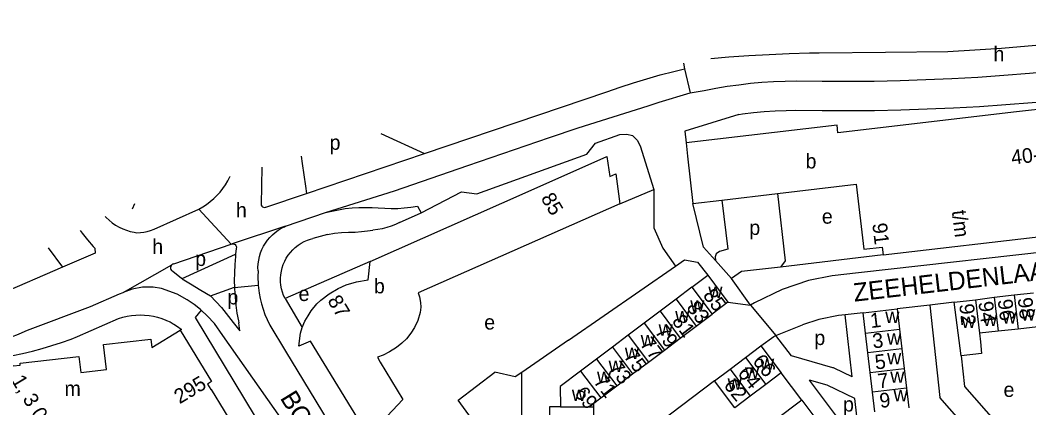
# Model space of a CAD drawing. Extents: x 159902 to 161769, y 383692 to 384875.
# Drawn here: x 160329.3 to 160604.7, y 384703.9 to 384809.6 of the extents above; entities that cross this region are included whole.
import ezdxf

# ---------------------------------------------------------------- set-up
doc = ezdxf.new("R2010")
doc.units = 0
for name, color, linetype in [('BLT_Basislijn', 7, 'Continuous'), ('BLT_Bebouwing', 7, 'Continuous'), ('BLT_Centroide', 7, 'Continuous'), ('BLT_Huisnummer', 7, 'Continuous'), ('BLT_Huisnummer_ tussenligend', 7, 'Continuous'), ('BLT_Huisnummer_reeks', 7, 'Continuous'), ('BLT_Huisnummer_zonder_bebouwing', 7, 'Continuous'), ('BLT_Onderverdeling_panden', 7, 'Continuous'), ('BLT_Straatnaam', 7, 'Continuous'), ('BLT_Vlakafsluiter', 7, 'Continuous')]:
    doc.layers.add(name, color=color, linetype=linetype)

msp = doc.modelspace()

# ---------------------------------------------------------------- linework, layer by layer
at = {"layer": 'BLT_Basislijn'}
for p, q in [((160510.46, 384797.85), (160510.77, 384796.3)), ((160439.73, 384773.24), (160489.53, 384790.11)), ((160481.7, 384780.27), (160500.77, 384786.27)), ((160407.51, 384762.37), (160439.73, 384773.24)), ((160395.36, 384769.48), (160395.1, 384759.39)), ((160396.46, 384758.64), (160407.51, 384762.37)), ((160493.11, 384759.49), (160502.4, 384763.48)), ((160360.58, 384759.54), (160359.9, 384758.1)), ((160437.79, 384758.87), (160438.8, 384757.11)), ((160365.92, 384752.63), (160378.12, 384758.1)), ((160401.74, 384753.4), (160412.68, 384757.13)), ((160432.93, 384754.44), (160438.8, 384757.11)), ((160413.27, 384751.21), (160409.29, 384750.09)), ((160337.01, 384747.53), (160340.9, 384742.23)), ((160371.27, 384743.13), (160386.93, 384748.51)), ((160386.93, 384748.51), (160387.19, 384748.6)), ((160388.35, 384747.35), (160388.17, 384745.81)), ((160504.85, 384747.47), (160508.26, 384742.49)), ((160373.57, 384739.14), (160388.17, 384745.81)), ((160564.98, 384745.58), (160536.93, 384742.3)), ((160424.93, 384743.84), (160401.67, 384733.69)), ((160479.1, 384722.36), (160508.26, 384742.49)), ((160508.26, 384742.49), (160510.76, 384744.22)), ((160523.52, 384739.14), (160519.17, 384744.05)), ((160371, 384741.16), (160373.4, 384739.28)), ((160373.4, 384739.28), (160373.57, 384739.14)), ((160381.31, 384734.47), (160387.85, 384736.77)), ((160356.5, 384735), (160357.45, 384735.39)), ((160401.67, 384733.69), (160406.36, 384725.84)), ((160577.73, 384731.94), (160568.84, 384730.93)), ((160584.35, 384732.69), (160577.73, 384731.94)), ((160345.03, 384723.36), (160356.21, 384728.27)), ((160556.54, 384712.34), (160554.56, 384729.27)), ((160397.49, 384726.47), (160401.8, 384719.39)), ((160535.7, 384723.64), (160542.92, 384726.5)), ((160479.1, 384722.36), (160466.3, 384713.5)), ((160539.92, 384718.04), (160535.7, 384723.64)), ((160401.8, 384719.39), (160433.57, 384667.13)), ((160551.23, 384714.85), (160539.92, 384718.04)), ((160586.28, 384718.06), (160587.19, 384709.71)), ((160556.54, 384712.34), (160551.64, 384714.7)), ((160542.73, 384706.01), (160537.14, 384713.43)), ((160557.28, 384695.02), (160544.9, 384711.44)), ((160518.96, 384711.25), (160500.86, 384697.63)), ((160558.48, 384695.73), (160557.22, 384706.46))]:
    msp.add_line(p, q, dxfattribs=at)
for points in [[(160582.64, 384801.05), (160589.96, 384801.48), (160597.29, 384802), (160604.6, 384802.59), (160611.91, 384803.26), (160619.21, 384804.02), (160626.5, 384804.85), (160633.78, 384805.76), (160641.05, 384806.75), (160648.32, 384807.82), (160655.56, 384808.97), (160659.24, 384809.6)], [(160517.96, 384799.19), (160522.8, 384799.6), (160528.32, 384799.99), (160533.83, 384800.29), (160539.35, 384800.52), (160544.88, 384800.66), (160547.54, 384800.7)], [(160547.54, 384800.7), (160565.59, 384800.92), (160582.64, 384801.05)], [(160489.53, 384790.11), (160493.14, 384791.37), (160496.77, 384792.54), (160500.43, 384793.64), (160504.11, 384794.66), (160507.81, 384795.61), (160510.77, 384796.3)], [(160541.25, 384793.05), (160548.34, 384792.96), (160555.42, 384792.95), (160562.51, 384793.02), (160569.59, 384793.18), (160576.67, 384793.41), (160583.75, 384793.72), (160590.82, 384794.11), (160597.89, 384794.58), (160604.96, 384795.13), (160612.01, 384795.76), (160612.74, 384795.83)], [(160512.3, 384789.8), (160516.12, 384790.45), (160519.25, 384791.05), (160522.39, 384791.58), (160525.54, 384792.02), (160528.71, 384792.39), (160531.88, 384792.67), (160535.06, 384792.88), (160538.24, 384793), (160541.25, 384793.05)], [(160500.77, 384786.27), (160503.8, 384787.26), (160512.3, 384789.8)], [(160541.15, 384785.03), (160548.28, 384784.94), (160555.46, 384784.94), (160562.63, 384785.01), (160569.81, 384785.16), (160576.98, 384785.39), (160584.15, 384785.71), (160591.31, 384786.11), (160598.47, 384786.58), (160605.62, 384787.14), (160615.29, 384788.01)], [(160525.55, 384783.93), (160510.85, 384779.34), (160511.14, 384776.18)], [(160525.55, 384783.93), (160526.56, 384784.07), (160529.53, 384784.41), (160532.5, 384784.68), (160535.47, 384784.87), (160538.46, 384784.99), (160541.15, 384785.03)], [(160431.58, 384763.06), (160451.56, 384770.01), (160473.88, 384777.58), (160481.7, 384780.27)], [(160438.8, 384757.11), (160449.81, 384762.83), (160453.99, 384762.26), (160484.08, 384773.07), (160486.46, 384776.07), (160493.07, 384778.45)], [(160493.07, 384778.45), (160495.03, 384778.53), (160496.54, 384778.13), (160497.82, 384776.92), (160498.62, 384775.37), (160502.4, 384763.48)], [(160406.06, 384772.53), (160406.36, 384770.56), (160407.25, 384764.33), (160407.51, 384762.37)], [(160378.12, 384758.1), (160379.2, 384758.71), (160380.24, 384759.39), (160381.24, 384760.13), (160382.18, 384760.94), (160383.08, 384761.81), (160383.91, 384762.73), (160384.68, 384763.71), (160385.39, 384764.73), (160386.04, 384765.8), (160386.61, 384766.9), (160386.65, 384766.99)], [(160502.4, 384763.48), (160502.33, 384753.01), (160504.85, 384747.47)], [(160536.09, 384762.35), (160538.25, 384744), (160536.93, 384742.3)], [(160395.1, 384759.39), (160395.18, 384759.13), (160395.33, 384758.89), (160395.55, 384758.71), (160395.8, 384758.6), (160396.08, 384758.56), (160396.36, 384758.6), (160396.46, 384758.64)], [(160412.68, 384757.13), (160414.48, 384757.57), (160416.29, 384757.93), (160418.11, 384758.21), (160419.95, 384758.41), (160421.79, 384758.53), (160423.64, 384758.57), (160425.48, 384758.54), (160427.11, 384758.44)], [(160427.11, 384758.44), (160428.88, 384758.31), (160430.67, 384758.26), (160432.45, 384758.29), (160434.23, 384758.4), (160436, 384758.6), (160437.79, 384758.87)], [(160519.17, 384744.05), (160515.95, 384747.68), (160513.04, 384759.63)], [(160520.94, 384760.56), (160522.52, 384747.16), (160520.27, 384746.54), (160519.4, 384745.87), (160519.06, 384745.06), (160519.17, 384744.05)], [(160352.52, 384756.04), (160352.78, 384755.78), (160353.6, 384755.04), (160354.46, 384754.36), (160355.38, 384753.75), (160356.34, 384753.21), (160357.33, 384752.73), (160358.36, 384752.34), (160359.41, 384752.01), (160360.48, 384751.77), (160361.21, 384751.65)], [(160361.21, 384751.65), (160362.16, 384751.68), (160363.11, 384751.79), (160364.04, 384751.98), (160364.96, 384752.25), (160365.92, 384752.63)], [(160394.28, 384741.22), (160394.26, 384742.21), (160394.32, 384743.21), (160394.46, 384744.2), (160394.68, 384745.17), (160394.97, 384746.13), (160395.34, 384747.05), (160395.79, 384747.95), (160396.3, 384748.8), (160396.88, 384749.62), (160397.52, 384750.38), (160398.23, 384751.09), (160398.98, 384751.74), (160399.79, 384752.33), (160400.64, 384752.85), (160401.53, 384753.3), (160401.74, 384753.4)], [(160432.93, 384754.44), (160431.79, 384753.91), (160430.62, 384753.44), (160429.42, 384753.06), (160428.2, 384752.75), (160426.97, 384752.52), (160425.63, 384752.36)], [(160345.68, 384752.29), (160346.24, 384751.55), (160347.71, 384749.72), (160349.24, 384747.93), (160349.72, 384747.4)], [(160401.67, 384733.69), (160401.27, 384734.56), (160400.95, 384735.46), (160400.7, 384736.39), (160400.53, 384737.33), (160400.44, 384738.29), (160400.43, 384739.25), (160400.5, 384740.21), (160400.65, 384741.15), (160400.88, 384742.09), (160401.18, 384742.99), (160401.56, 384743.88), (160402.01, 384744.72), (160402.53, 384745.53), (160403.12, 384746.29), (160403.76, 384747), (160404.47, 384747.65), (160405.22, 384748.24), (160406.02, 384748.77), (160406.87, 384749.23), (160407.75, 384749.61), (160408.65, 384749.92), (160409.29, 384750.09)], [(160413.27, 384751.21), (160415.18, 384751.49), (160417.1, 384751.68), (160419.02, 384751.8), (160420.85, 384751.83)], [(160420.85, 384751.83), (160422.53, 384751.94), (160424.2, 384752.13), (160425.63, 384752.36)], [(160349.72, 384747.4), (160349.83, 384746.08), (160340.9, 384742.23)], [(160387.19, 384748.6), (160387.48, 384748.61), (160387.75, 384748.54), (160388, 384748.4), (160388.19, 384748.2), (160388.33, 384747.95), (160388.38, 384747.67), (160388.35, 384747.35)], [(160620.14, 384749.44), (160618.19, 384747.44), (160558.26, 384740.72)], [(160388.17, 384745.81), (160388.09, 384745.16), (160387.92, 384742.96), (160387.82, 384740.75), (160387.8, 384738.55), (160387.85, 384736.77)], [(160340.9, 384742.23), (160306.38, 384727.35)], [(160370.75, 384742.9), (160370.56, 384742.68), (160370.44, 384742.43), (160370.39, 384742.14), (160370.42, 384741.86), (160370.52, 384741.59), (160370.7, 384741.36), (160371, 384741.16)], [(160371.27, 384743.13), (160370.99, 384743.05), (160370.75, 384742.9)], [(160510.76, 384744.22), (160514.31, 384743.66), (160517.09, 384740.04)], [(160536.93, 384742.3), (160526.26, 384741.08), (160523.52, 384739.14)], [(160373.57, 384739.14), (160373.6, 384739.11)], [(160373.6, 384739.11), (160375.86, 384737.69), (160378.7, 384735.96), (160381.31, 384734.47)], [(160394.28, 384741.22), (160394.24, 384739.71), (160394.3, 384737.44)], [(160529.84, 384732.57), (160528.76, 384731.92), (160523.52, 384739.14)], [(160558.26, 384740.72), (160551.07, 384739.88), (160544.6, 384738.58), (160537.38, 384736.2), (160529.84, 384732.57)], [(160378.76, 384730.53), (160378.6, 384730.68), (160376.82, 384732.1), (160374.9, 384733.35), (160372.2, 384734.88), (160367.93, 384736.47), (160365.68, 384736.81), (160362.76, 384736.82), (160359.9, 384736.28), (160357.45, 384735.39)], [(160387.85, 384736.77), (160387.85, 384736.72)], [(160387.85, 384736.72), (160387.86, 384736.34), (160388.01, 384734.14), (160388.23, 384731.94), (160388.53, 384729.76), (160388.91, 384727.59), (160389.01, 384727.1)], [(160394.3, 384737.44), (160394.31, 384737.39)], [(160394.31, 384737.39), (160394.6, 384735.19), (160394.88, 384733.71), (160395.23, 384732.24), (160395.67, 384730.79), (160396.18, 384729.37), (160396.76, 384727.98), (160397.42, 384726.62), (160397.49, 384726.47)], [(160331.31, 384725.1), (160348.51, 384731.52), (160356.5, 384735)], [(160381.31, 384734.47), (160384.28, 384731.29), (160387.5, 384727.16), (160389.29, 384724.9), (160389.01, 384727.1)], [(160356.21, 384728.27), (160357.36, 384728.62), (160358.54, 384728.9), (160359.72, 384729.1), (160360.92, 384729.21), (160362.12, 384729.25), (160363.33, 384729.21), (160364.52, 384729.09), (160365.71, 384728.89), (160366.88, 384728.61), (160368.03, 384728.25), (160369.15, 384727.82), (160369.28, 384727.76)], [(160378.76, 384730.53), (160377.13, 384728.57), (160420.18, 384657.38), (160428.82, 384646.74), (160452.88, 384606.11), (160459.85, 384594.53), (160463.46, 384596.73)], [(160436.78, 384643.26), (160434.02, 384641.53), (160424.54, 384657.03), (160404.8, 384689.36), (160407.5, 384691.01), (160402.8, 384697.95), (160384.72, 384723.65), (160382.37, 384726.88), (160380.4, 384728.99), (160378.76, 384730.53)], [(160554.56, 384729.27), (160552.78, 384729.06), (160547.4, 384727.98), (160542.92, 384726.5)], [(160559.53, 384729.85), (160554.56, 384729.27)], [(160314.98, 384720.23), (160317.02, 384720.54), (160319.04, 384720.92), (160321.05, 384721.38), (160323.04, 384721.91), (160325, 384722.53), (160326.94, 384723.22), (160328.85, 384723.98), (160330.73, 384724.82), (160331.31, 384725.1)], [(160369.28, 384727.76), (160370.25, 384727.31), (160371.09, 384726.85)], [(160371.09, 384726.85), (160371.3, 384726.73), (160372.32, 384726.09), (160373.29, 384725.38), (160373.41, 384725.27), (160373.03, 384725.04)], [(160316.37, 384716.76), (160319.12, 384716.99), (160321.86, 384717.31), (160324.6, 384717.71), (160327.31, 384718.18), (160330.02, 384718.73), (160332.7, 384719.36), (160335.37, 384720.07), (160338.02, 384720.86), (160340.64, 384721.72), (160343.23, 384722.66), (160345.03, 384723.36)], [(160531.61, 384720.77), (160535.08, 384723.39), (160535.7, 384723.64)], [(160446.76, 384696.72), (160452.58, 384701.03), (160448.93, 384705.96), (160458.93, 384713.6)], [(160466.3, 384713.5), (160464.48, 384712.38), (160458.93, 384713.6)], [(160463.79, 384673.98), (160466.28, 384675.89), (160466.3, 384713.5)], [(160557.22, 384706.46), (160549.67, 384710.1), (160544.9, 384711.44)], [(160587.19, 384709.71), (160624.71, 384667.09), (160653.29, 384646.75), (160649.38, 384640.95)]]:
    msp.add_lwpolyline(points, dxfattribs=at)
msp.add_arc((160550.55, 384712.44), 2.5, 64.3246, 74.2357, dxfattribs=at)
at = {"layer": 'BLT_Bebouwing'}
for p, q in [((160520.94, 384760.56), (160536.09, 384762.35)), ((160493.11, 384759.49), (160438.01, 384735.27)), ((160513.04, 384759.63), (160520.94, 384760.56)), ((160512.75, 384736.78), (160517.09, 384740.04)), ((160517.09, 384740.04), (160522.6, 384732.73)), ((160512.75, 384736.78), (160508.41, 384733.51)), ((160508.41, 384733.51), (160504.07, 384730.25)), ((160590.23, 384733.37), (160595.25, 384734.05)), ((160595.25, 384734.05), (160600.7, 384734.68)), ((160600.7, 384734.68), (160606.06, 384735.3)), ((160522.6, 384732.73), (160518.26, 384729.46)), ((160586.28, 384718.06), (160584.35, 384732.69)), ((160504.07, 384730.25), (160499.73, 384726.98)), ((160513.92, 384726.2), (160518.26, 384729.46)), ((160560.18, 384724.26), (160559.53, 384729.85)), ((160499.73, 384726.98), (160495.39, 384723.72)), ((160509.58, 384722.93), (160513.92, 384726.2)), ((160569.48, 384725.35), (160570.11, 384719.97)), ((160601.8, 384725.39), (160596.38, 384724.82)), ((160607.18, 384725.97), (160601.8, 384725.39)), ((160495.39, 384723.72), (160491.05, 384720.45)), ((160505.24, 384719.66), (160509.58, 384722.93)), ((160560.81, 384718.89), (160560.18, 384724.26)), ((160596.38, 384724.82), (160591.31, 384724.26)), ((160491.05, 384720.45), (160486.71, 384717.19)), ((160500.9, 384716.4), (160505.24, 384719.66)), ((160527.41, 384717.61), (160531.61, 384720.77)), ((160531.61, 384720.77), (160537.14, 384713.43)), ((160570.11, 384719.97), (160570.73, 384714.62)), ((160486.71, 384717.19), (160482.34, 384713.9)), ((160523.19, 384714.44), (160527.41, 384717.61)), ((160561.43, 384713.57), (160560.81, 384718.89)), ((160496.56, 384713.13), (160500.9, 384716.4)), ((160518.96, 384711.25), (160523.19, 384714.44)), ((160570.73, 384714.62), (160571.35, 384709.26)), ((160492.22, 384709.86), (160496.56, 384713.13)), ((160537.14, 384713.43), (160532.92, 384710.27)), ((160562.06, 384708.15), (160561.43, 384713.57)), ((160487.88, 384706.6), (160492.22, 384709.86)), ((160532.92, 384710.27), (160528.7, 384707.1)), ((160571.35, 384709.26), (160571.97, 384703.91)), ((160542.73, 384706.01), (160546.01, 384701.66)), ((160562.68, 384702.82), (160562.06, 384708.15)), ((160486.01, 384698.76), (160486.01, 384704.16))]:
    msp.add_line(p, q, dxfattribs=at)
for points in [[(160564.98, 384745.58), (160610.37, 384750.93), (160615.33, 384751.52), (160615.1, 384753.5), (160611.5, 384784.32), (160611.34, 384785.7), (160601.36, 384784.6), (160552.61, 384778.89), (160552.37, 384780.98), (160511.14, 384776.18)], [(160511.14, 384776.18), (160511.55, 384772.53), (160513.04, 384759.63)], [(160468.03, 384762.85), (160489.56, 384772.39), (160490.31, 384767.01), (160491.95, 384767.74), (160493.11, 384759.49)], [(160536.09, 384762.35), (160557.64, 384764.9), (160559.74, 384747.13)], [(160424.93, 384743.84), (160468.03, 384762.85)], [(160559.74, 384747.13), (160564.73, 384747.72), (160564.98, 384745.58)], [(160406.36, 384725.84), (160407.07, 384727.54), (160407.93, 384728.99), (160408.83, 384730.37), (160410.32, 384732.23), (160411.47, 384733.25), (160413.69, 384734.98), (160416.21, 384736.48), (160418.39, 384737.44), (160421.19, 384738.3), (160424.39, 384738.76), (160424.93, 384743.84)], [(160438.01, 384735.27), (160438.41, 384734.15), (160438.69, 384732.64), (160438.75, 384731.35), (160438.54, 384729.92), (160437.92, 384727.7), (160437, 384725.81), (160436.03, 384724.27), (160434.78, 384722.76), (160433.52, 384721.51), (160432.05, 384720.31), (160430.22, 384719.13), (160428.44, 384718.29), (160426.92, 384717.74), (160427.66, 384716.34), (160433.84, 384706.2)], [(160584.35, 384732.69), (160590.23, 384733.37)], [(160559.53, 384729.85), (160568.84, 384730.93)], [(160568.84, 384730.93), (160569.48, 384725.35)], [(160405.4, 384720.68), (160405.9, 384724.23), (160406.36, 384725.84)], [(160311.92, 384713.85), (160311.88, 384714.15), (160312.57, 384714.24), (160312.65, 384713.63), (160312.31, 384713.59), (160312.39, 384712.93), (160314.53, 384713.17), (160314.46, 384713.84), (160314.66, 384713.86), (160314.65, 384713.99), (160327.45, 384715.43), (160327.46, 384715.33), (160329.37, 384715.53), (160329.31, 384716.07), (160345.4, 384717.89), (160345.91, 384713.55), (160352.91, 384714.34), (160352.1, 384721.17), (160364.98, 384722.61), (160365.28, 384720.31), (160373.03, 384725.04)], [(160373.03, 384725.04), (160381.59, 384711.05), (160380.45, 384710.37), (160381.37, 384708.86), (160381.48, 384708.92), (160388.58, 384697.29), (160387.81, 384696.71), (160389.02, 384694.7)], [(160591.31, 384724.26), (160591.56, 384721.93), (160591.83, 384718.71), (160586.28, 384718.06)], [(160423.54, 384697.7), (160408.63, 384722.12), (160405.4, 384720.68)], [(160482.34, 384713.9), (160476.8, 384709.73), (160476.83, 384704.17)], [(160528.7, 384707.1), (160524.48, 384703.93), (160518.96, 384711.25)], [(160433.84, 384706.2), (160428.2, 384700.19), (160427.26, 384701.72), (160423.54, 384697.7)], [(160486.01, 384704.16), (160486.01, 384705.2), (160487.88, 384706.6)], [(160542.73, 384706.01), (160535.42, 384700.49), (160538.68, 384696.14)], [(160476.83, 384704.17), (160473.83, 384704.18), (160473.82, 384698.77), (160476.83, 384698.77)]]:
    msp.add_lwpolyline(points, dxfattribs=at)
at = {"layer": 'BLT_Onderverdeling_panden'}
for p, q in [((160512.75, 384736.78), (160518.26, 384729.46)), ((160508.41, 384733.51), (160513.92, 384726.2)), ((160590.23, 384733.37), (160591.31, 384724.26)), ((160595.25, 384734.05), (160596.38, 384724.82)), ((160600.7, 384734.68), (160601.8, 384725.39)), ((160577.73, 384731.94), (160580.47, 384706.74)), ((160504.07, 384730.25), (160509.58, 384722.93)), ((160499.73, 384726.98), (160505.24, 384719.66)), ((160560.18, 384724.26), (160569.48, 384725.35)), ((160495.39, 384723.72), (160500.9, 384716.4)), ((160491.05, 384720.45), (160496.56, 384713.13)), ((160570.11, 384719.97), (160560.81, 384718.89)), ((160486.71, 384717.19), (160492.22, 384709.86)), ((160527.41, 384717.61), (160532.92, 384710.27)), ((160523.19, 384714.44), (160528.7, 384707.1)), ((160561.43, 384713.57), (160570.73, 384714.62)), ((160482.34, 384713.9), (160487.88, 384706.6)), ((160571.35, 384709.26), (160562.06, 384708.15)), ((160476.83, 384704.17), (160486.01, 384704.16))]:
    msp.add_line(p, q, dxfattribs=at)
msp.add_lwpolyline([(160649.38, 384640.95), (160619.99, 384661.85), (160580.47, 384706.74)], dxfattribs=at)
at = {"layer": 'BLT_Vlakafsluiter'}
for p, q in [((160510.77, 384796.3), (160512.3, 384789.8)), ((160427.8, 384778.75), (160439.73, 384773.24)), ((160412.68, 384757.13), (160431.58, 384763.06)), ((160378.12, 384758.1), (160386.93, 384748.51)), ((160401.74, 384753.4), (160387.19, 384748.6)), ((160357.45, 384735.39), (160370.75, 384742.9)), ((160387.85, 384736.72), (160394.31, 384737.39)), ((160522.6, 384732.73), (160528.76, 384731.92)), ((160528.76, 384731.92), (160535.7, 384723.64))]:
    msp.add_line(p, q, dxfattribs=at)

# ---------------------------------------------------------------- texts
at = {"layer": 'BLT_Centroide'}
for s, p in [('h', (160595.08, 384798.4)), ('p', (160413.82, 384774.26)), ('b', (160543.78, 384769.17)), ('h', (160388.25, 384755.82)), ('e', (160548.24, 384754.11)), ('p', (160528.42, 384751.05)), ('h', (160365.4, 384745.88)), ('p', (160377.13, 384742.58)), ('b', (160425.93, 384735.12)), ('e', (160405.36, 384733.03)), ('w', (160517.24, 384733.88)), ('p', (160385.93, 384732.1)), ('w', (160512.31, 384730.13)), ('w', (160602.65, 384727.65)), ('e', (160456.05, 384725.25)), ('w', (160508.19, 384727.2)), ('w', (160565.55, 384727.01)), ('w', (160586.37, 384725.69)), ('w', (160592.25, 384726.19)), ('w', (160597.53, 384726.89)), ('w', (160503.66, 384723.56)), ('w', (160498.77, 384720.7)), ('p', (160546.18, 384721.02)), ('w', (160566, 384721.13)), ('w', (160494.45, 384717.2)), ('w', (160531.38, 384714.28)), ('w', (160566.05, 384715.75)), ('w', (160490.01, 384713.69)), ('w', (160527.26, 384711.87)), ('w', (160486.83, 384710.72)), ('w', (160522.5, 384708.85)), ('w', (160566.91, 384710.72)), ('m', (160341.44, 384707.17)), ('w', (160479.97, 384705.8)), ('w', (160567.81, 384705.65)), ('e', (160597.84, 384706.87)), ('p', (160554.01, 384702.89))]:
    msp.add_text(s, height=4, dxfattribs=at).set_placement(p)
at = {"layer": 'BLT_Huisnummer'}
for s, rotation, p in [('85', 307.5028, (160515.59, 384734.51)), ('96', 277.0292, (160596.24, 384733.33)), ('92', 276.0781, (160585.75, 384732.11)), ('81', 307.5028, (160507.14, 384727.47)), ('1', 6.6672, (160561.65, 384725.65)), ('77', 307.5028, (160498.41, 384721.25)), ('73', 307.5028, (160489.83, 384714.67)), ('66', 309.5028, (160529.13, 384716.49)), ('5', 6.4132, (160562.92, 384714.35)), ('62', 309.5028, (160521.24, 384709.92)), ('69', 307.5028, (160480.49, 384707.8)), ('9', 6.6283, (160564.2, 384703.86))]:
    msp.add_text(s, height=4, rotation=rotation, dxfattribs=at).set_placement(p)
at = {"layer": 'BLT_Huisnummer_ tussenligend'}
for s, rotation, p in [('98', 276.7636, (160601.69, 384733.79)), ('83', 307.5028, (160511.1, 384731.18)), ('94', 276.9446, (160590.98, 384732.74)), ('79', 307.5028, (160502.47, 384724.59)), ('3', 5.3847, (160562.21, 384720.12)), ('75', 307.5028, (160493.96, 384717.88)), ('64', 309.5028, (160525.05, 384713.22)), ('71', 307.5028, (160485.73, 384710.98)), ('7', 6.8453, (160563.71, 384709.18))]:
    msp.add_text(s, height=4, rotation=rotation, dxfattribs=at).set_placement(p)
at = {"layer": 'BLT_Huisnummer_reeks'}
for s, rotation, p in [('40-52', 6.7306, (160600.15, 384770.2)), ('85', 301.0323, (160471.39, 384761.06)), ('t/m', 276.7312, (160583.74, 384757.59)), ('91', 276.7312, (160562, 384754.1)), ('87', 301.0323, (160413.12, 384733.14)), ('1, 3 01 t/m 23', 301.0133, (160326.81, 384711.44)), ('295', 31.0133, (160372.89, 384704.85))]:
    msp.add_text(s, height=4, rotation=rotation, dxfattribs=at).set_placement(p)
at = {"layer": 'BLT_Huisnummer_zonder_bebouwing'}
msp.add_text('295', height=4, rotation=31.0133, dxfattribs=at).set_placement((160372.89, 384704.85))
at = {"layer": 'BLT_Straatnaam'}
for s, rotation, p in [('ZEEHELDENLAAN', 6.6244, (160557.13, 384732.84)), ('BOSCHDIJK', 301.4898, (160400.17, 384706.59))]:
    msp.add_text(s, height=5, rotation=rotation, dxfattribs=at).set_placement(p)

doc.saveas('drawing.dxf')
